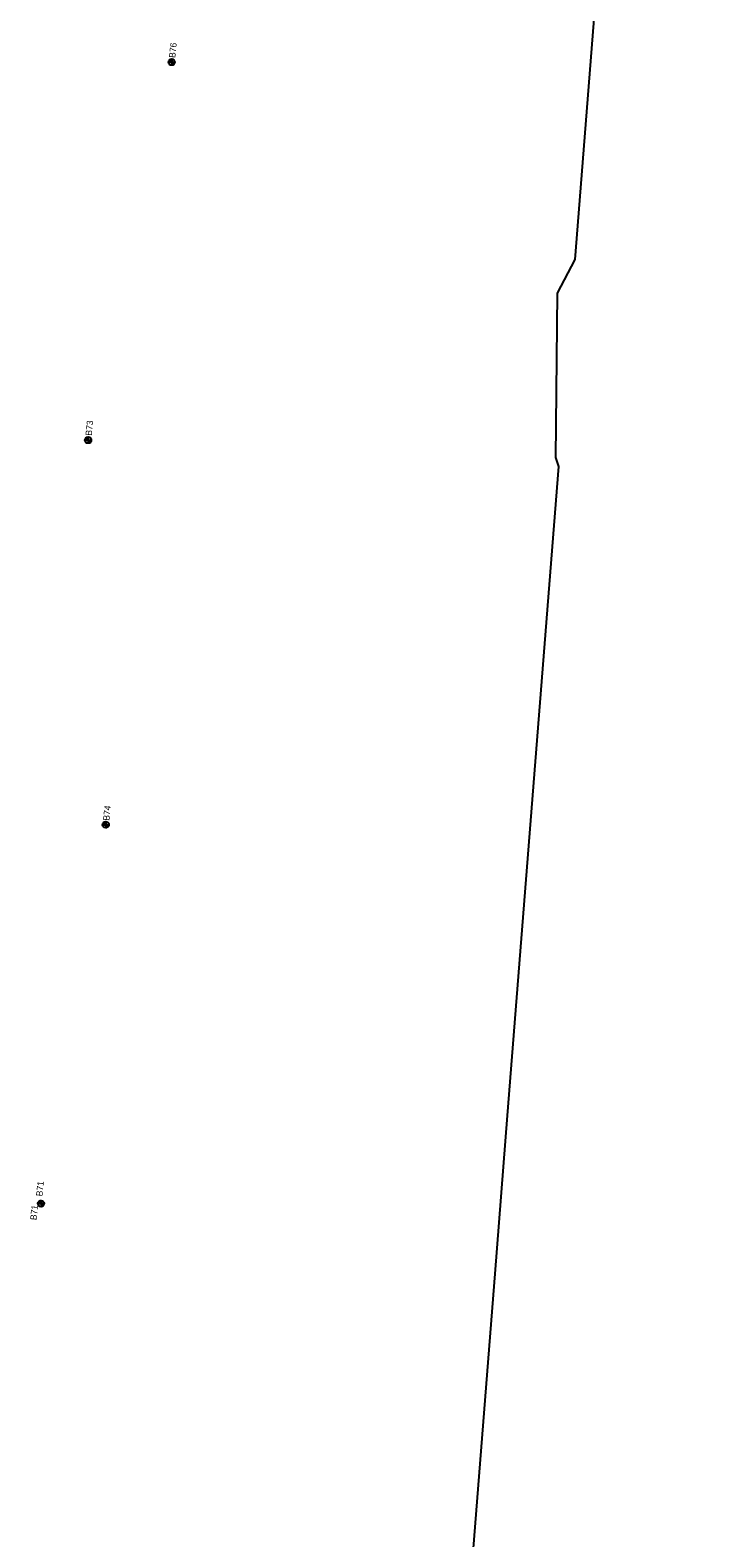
# Model space of a CAD drawing. Extents: x 311409 to 379449, y 121539 to 224848.
# Drawn here: x 359709 to 360797, y 169529 to 171894 of the extents above; entities that cross this region are included whole.
import ezdxf

# ---------------------------------------------------------------- set-up
doc = ezdxf.new("R2010")
doc.units = 0
for name, color, linetype in [('E_SOIL_BORE1 [KAPUR_CADDS_LEVELS]', 7, 'Continuous'), ('E_SOIL_BORE2 [KAPUR_CADDS_LEVELS]', 7, 'Continuous'), ('P_MARK', 7, 'Continuous'), ('P_TC', 7, 'Continuous')]:
    doc.layers.add(name, color=color, linetype=linetype)

msp = doc.modelspace()

# ---------------------------------------------------------------- linework, layer by layer
at = {"layer": 'P_MARK'}
for p, q in [((359926.5, 171844), (359936.5, 171844)), ((359931.5, 171849), (359931.5, 171839)), ((359795.3, 171250.9), (359805.3, 171250.9)), ((359800.3, 171255.9), (359800.3, 171245.9)), ((359828, 170652.5), (359828, 170642.5)), ((359823, 170647.5), (359833, 170647.5)), ((359726.4, 170058), (359726.4, 170048)), ((359721.4, 170053), (359731.4, 170053))]:
    msp.add_line(p, q, dxfattribs=at)
for centre in [(359931.5, 171844), (359800.3, 171250.9), (359828, 170647.5), (359726.4, 170053)]:
    msp.add_circle(centre, 5, dxfattribs=at)
for centre, radius, start, end in [((359931.5, 171844), 4.5, 89.9869, 179.9869), ((359931.5, 171844), 4, 89.9869, 179.9869), ((359931.5, 171844), 3.5, 89.9869, 179.9869), ((359931.5, 171844), 3, 89.9869, 179.9869), ((359931.5, 171844), 2.5, 89.9869, 179.9869), ((359931.5, 171844), 2, 89.9869, 179.9869), ((359931.5, 171844), 1.5, 89.9869, 179.9869), ((359931.5, 171844), 1, 89.9869, 179.9869), ((359931.5, 171844), 0.5, 89.9869, 179.9869), ((359931.5, 171844), 4.5, 269.9869, 359.9869), ((359931.5, 171844), 4, 269.9869, 359.9869), ((359931.5, 171844), 3.5, 269.9869, 359.9869), ((359931.5, 171844), 3, 269.9869, 359.9869), ((359931.5, 171844), 2.5, 269.9869, 359.9869), ((359931.5, 171844), 2, 269.9869, 359.9869), ((359931.5, 171844), 1.5, 269.9869, 359.9869), ((359931.5, 171844), 1, 269.9869, 359.9869), ((359931.5, 171844), 0.5, 269.9869, 359.9869), ((359800.3, 171250.9), 4.5, 89.9869, 179.9869), ((359800.3, 171250.9), 4, 89.9869, 179.9869), ((359800.3, 171250.9), 3.5, 89.9869, 179.9869), ((359800.3, 171250.9), 3, 89.9869, 179.9869), ((359800.3, 171250.9), 2.5, 89.9869, 179.9869), ((359800.3, 171250.9), 2, 89.9869, 179.9869), ((359800.3, 171250.9), 1.5, 89.9869, 179.9869), ((359800.3, 171250.9), 1, 89.9869, 179.9869), ((359800.3, 171250.9), 0.5, 89.9869, 179.9869), ((359800.3, 171250.9), 4.5, 269.9869, 359.9869), ((359800.3, 171250.9), 4, 269.9869, 359.9869), ((359800.3, 171250.9), 3.5, 269.9869, 359.9869), ((359800.3, 171250.9), 3, 269.9869, 359.9869), ((359800.3, 171250.9), 2.5, 269.9869, 359.9869), ((359800.3, 171250.9), 2, 269.9869, 359.9869), ((359800.3, 171250.9), 1.5, 269.9869, 359.9869), ((359800.3, 171250.9), 1, 269.9869, 359.9869), ((359800.3, 171250.9), 0.5, 269.9869, 359.9869), ((359828, 170647.5), 4.5, 89.9869, 179.9869), ((359828, 170647.5), 4, 89.9869, 179.9869), ((359828, 170647.5), 3.5, 89.9869, 179.9869), ((359828, 170647.5), 3, 89.9869, 179.9869), ((359828, 170647.5), 2.5, 89.9869, 179.9869), ((359828, 170647.5), 2, 89.9869, 179.9869), ((359828, 170647.5), 1.5, 89.9869, 179.9869), ((359828, 170647.5), 1, 89.9869, 179.9869), ((359828, 170647.5), 0.5, 89.9869, 179.9869), ((359828, 170647.5), 4.5, 269.9869, 359.9869), ((359828, 170647.5), 4, 269.9869, 359.9869), ((359828, 170647.5), 3.5, 269.9869, 359.9869), ((359828, 170647.5), 3, 269.9869, 359.9869), ((359828, 170647.5), 2.5, 269.9869, 359.9869), ((359828, 170647.5), 2, 269.9869, 359.9869), ((359828, 170647.5), 1.5, 269.9869, 359.9869), ((359828, 170647.5), 1, 269.9869, 359.9869), ((359828, 170647.5), 0.5, 269.9869, 359.9869), ((359726.4, 170053), 4.5, 89.9869, 179.9869), ((359726.4, 170053), 4, 89.9869, 179.9869), ((359726.4, 170053), 3.5, 89.9869, 179.9869), ((359726.4, 170053), 3, 89.9869, 179.9869), ((359726.4, 170053), 2.5, 89.9869, 179.9869), ((359726.4, 170053), 2, 89.9869, 179.9869), ((359726.4, 170053), 1.5, 89.9869, 179.9869), ((359726.4, 170053), 1, 89.9869, 179.9869), ((359726.4, 170053), 0.5, 89.9869, 179.9869), ((359726.4, 170053), 4.5, 269.9869, 359.9869), ((359726.4, 170053), 4, 269.9869, 359.9869), ((359726.4, 170053), 3.5, 269.9869, 359.9869), ((359726.4, 170053), 3, 269.9869, 359.9869), ((359726.4, 170053), 2.5, 269.9869, 359.9869), ((359726.4, 170053), 2, 269.9869, 359.9869), ((359726.4, 170053), 1.5, 269.9869, 359.9869), ((359726.4, 170053), 1, 269.9869, 359.9869), ((359726.4, 170053), 0.5, 269.9869, 359.9869)]:
    msp.add_arc(centre, radius, start, end, dxfattribs=at)
at = {"layer": 'P_TC'}
msp.add_line((360539.2, 171209.4), (360534.7, 171223.4), dxfattribs=at)
for points in [[(360564.9, 171534.5), (360796.6, 174469.4)], [(360534.7, 171223.4), (360537.1, 171481.7), (360564.9, 171534.5)], [(360355.1, 163291.2), (360178.1, 164047.2), (360111.7, 164403), (360098.2, 164475), (360067.6, 164852.2), (360112, 165511.8), (360234.3, 167346.5), (360439.2, 169942.6), (360458.8, 170191.1), (360539.2, 171209.4)]]:
    msp.add_lwpolyline(points, dxfattribs=at)

# ---------------------------------------------------------------- texts
at = {"layer": 'E_SOIL_BORE1 [KAPUR_CADDS_LEVELS]'}
for s, p in [('B73', (359806, 171257.5)), ('B74', (359833.6, 170653.4)), ('B71', (359728.5, 170064.1))]:
    msp.add_text(s, height=10, rotation=84.1728, dxfattribs=at).set_placement(p)
at = {"layer": 'E_SOIL_BORE2 [KAPUR_CADDS_LEVELS]'}
for s, p in [('B76', (359937.1, 171850.2)), ('B71', (359719.2, 170026.7))]:
    msp.add_text(s, height=10, rotation=84.1728, dxfattribs=at).set_placement(p)

doc.saveas('drawing.dxf')
